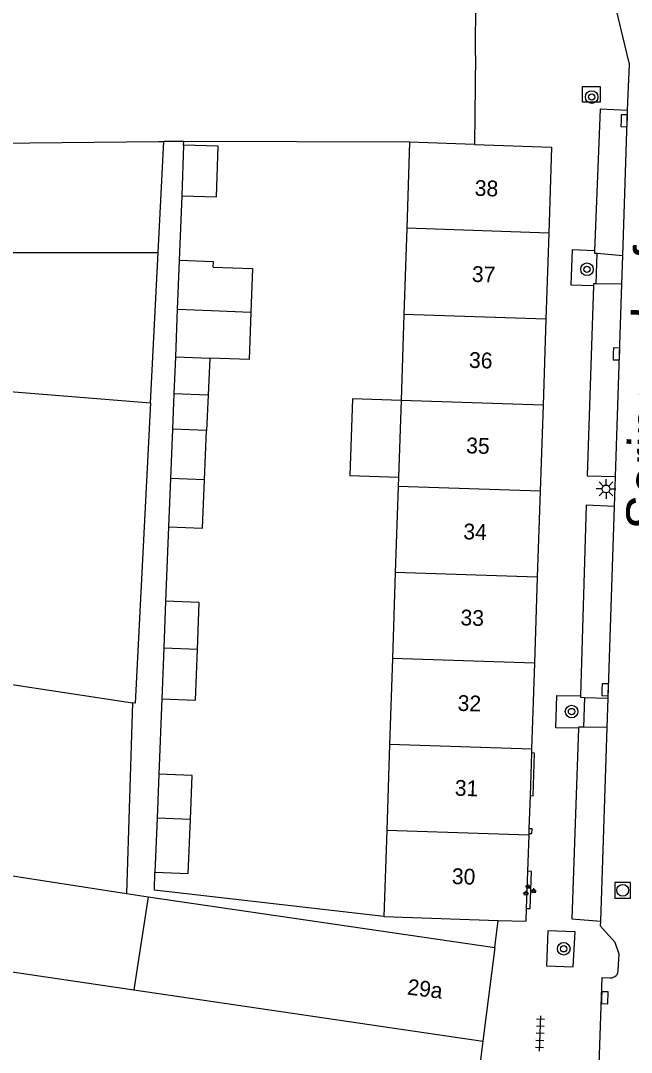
# Model space of a CAD drawing. Extents: x 132998 to 136004, y 396998 to 398512.
# Drawn here: x 134671.5 to 134710.2, y 397171 to 397236.4 of the extents above; entities that cross this region are included whole.
import ezdxf

# ---------------------------------------------------------------- set-up
doc = ezdxf.new("R2010")
doc.units = 0
for name, color, linetype in [('gg-afsc-erfafscheiding', 7, 'Continuous'), ('gg-afsc-muur', 7, 'Continuous'), ('gg-anno-huisnummerreeks BGT', 7, 'Continuous'), ('gg-anno-openbare ruimte label', 7, 'Continuous'), ('gg-bbg-gedigitaliseerde bebouwing', 7, 'Continuous'), ('gg-bbg-gedigitaliseerde bijgebouw', 7, 'Continuous'), ('gg-bbg-hoofdgebouw', 7, 'Continuous'), ('gg-bbg-luifel en loopbrug', 7, 'Continuous'), ('gg-bbg-tussenscheiding', 7, 'Continuous'), ('gg-knt-verharding', 7, 'Continuous'), ('gg-knt-verharding nz', 7, 'Continuous'), ('gt-grn-weggrens', 7, 'Continuous'), ('gt-symb-boom', 7, 'Continuous'), ('gt-symb-groenvak', 7, 'Continuous'), ('gt-symb-kolk', 7, 'Continuous'), ('gt-symb-lichtmast', 7, 'Continuous'), ('gt-symb-rioolschacht', 7, 'Continuous'), ('gt-symb-tegel verharding', 7, 'Continuous')]:
    doc.layers.add(name, color=color, linetype=linetype)

# ---------------------------------------------------------------- blocks, each defined once
blk = doc.blocks.new('gt0-KOLK')
at = {"layer": 'gt-symb-kolk'}
blk.add_lwpolyline([(0, 0), (0.375, 0), (0.375, 0.4), (-0.375, 0.4), (-0.375, 0), (0, 0)], dxfattribs=at)
blk = doc.blocks.new('gt0-BOOM')
at = {"layer": 'gt-symb-boom'}
for radius in [0.4, 0.2]:
    blk.add_circle((0, 0), radius, dxfattribs=at)
blk = doc.blocks.new('gt0-TEG1')
at = {"layer": 'gt-symb-tegel verharding'}
for p, q in [((-1.125, 0), (1.125, 0)), ((-0.9, -0.25), (-0.9, 0.25)), ((-0.45, -0.25), (-0.45, 0.25)), ((0, -0.25), (0, 0.25)), ((0.45, -0.25), (0.45, 0.25)), ((0.9, -0.25), (0.9, 0.25))]:
    blk.add_line(p, q, dxfattribs=at)
blk = doc.blocks.new('gt0-LMAST')
at = {"layer": 'gt-symb-lichtmast'}
for p, q in [((-0.182, 0.173), (-0.447, 0.438)), ((-0.005, 0.246), (-0.005, 0.621)), ((0.172, 0.173), (0.437, 0.438)), ((-0.255, -0.004), (-0.63, -0.004)), ((-0.182, -0.181), (-0.447, -0.446)), ((-0.005, -0.254), (-0.005, -0.629)), ((0.437, -0.446), (0.172, -0.181)), ((0.245, -0.004), (0.62, -0.004))]:
    blk.add_line(p, q, dxfattribs=at)
blk.add_circle((-0.005, -0.004), 0.25, dxfattribs=at)
blk = doc.blocks.new('gt0-GRVAK')
at = {"layer": 'gt-symb-groenvak'}
for p, q in [((-0.11, 0.189), (-0.228, 0.24)), ((-0.182, 0.153), (0.088, 0.153)), ((-0.091, 0.211), (-0.156, 0.322)), ((-0.047, 0.214), (-0.047, 0.393)), ((-0.004, 0.211), (0.061, 0.322)), ((0.015, 0.189), (0.133, 0.24)), ((0.262, -0.052), (0.197, 0.059)), ((0.305, -0.049), (0.305, 0.13)), ((0.349, -0.052), (0.414, 0.059)), ((-0.245, -0.228), (-0.363, -0.177)), ((-0.318, -0.264), (-0.047, -0.264)), ((-0.226, -0.206), (-0.291, -0.095)), ((-0.183, -0.203), (-0.183, -0.024)), ((-0.139, -0.206), (-0.074, -0.095)), ((-0.12, -0.228), (-0.002, -0.177)), ((0.243, -0.074), (0.125, -0.023)), ((0.17, -0.11), (0.441, -0.11)), ((0.368, -0.074), (0.486, -0.023))]:
    blk.add_line(p, q, dxfattribs=at)
blk = doc.blocks.new('gt0-RS')
at = {"layer": 'gt-symb-rioolschacht'}
blk.add_lwpolyline([(-0.5, -0.5), (0.5, -0.5), (0.5, 0.5), (-0.5, 0.5)], close=True, dxfattribs=at)
blk.add_circle((0, 0), 0.375, dxfattribs=at)

msp = doc.modelspace()

# ---------------------------------------------------------------- linework, layer by layer
at = {"layer": 'gg-afsc-erfafscheiding'}
for p, q in [((134700.352, 397234.19), (134700.371, 397238.98)), ((134681.871, 397228.738), (134680.609, 397228.742)), ((134681.849, 397228.519), (134681.871, 397228.738)), ((134696.174, 397228.696), (134681.871, 397228.738)), ((134681.743, 397225.306), (134681.568, 397221.207)), ((134680.905, 397204.341), (134680.719, 397199.615)), ((134680.477, 397193.44), (134680.289, 397188.664))]:
    msp.add_line(p, q, dxfattribs=at)
for points in [[(134679.748, 397212.178), (134678.78, 397193.163), (134678.621, 397193.187)], [(134694.544, 397179.646), (134680.006, 397181.308), (134680.042, 397182.449)]]:
    msp.add_lwpolyline(points, dxfattribs=at)
at = {"layer": 'gg-afsc-muur'}
for p, q in [((134700.352, 397234.19), (134700.293, 397228.556)), ((134700.816, 397171.741), (134700.025, 397165.519))]:
    msp.add_line(p, q, dxfattribs=at)
at = {"layer": 'gg-bbg-gedigitaliseerde bebouwing'}
for p, q in [((134662.792, 397228.577), (134680.295, 397228.743)), ((134680.244, 397221.717), (134680.609, 397228.742)), ((134680.295, 397228.743), (134680.609, 397228.742)), ((134696.174, 397228.696), (134695.993, 397223.244)), ((134700.293, 397228.556), (134696.174, 397228.696)), ((134695.993, 397223.244), (134695.812, 397217.794)), ((134679.748, 397212.178), (134680.244, 397221.717)), ((134695.812, 397217.794), (134695.631, 397212.344)), ((134666.75, 397213.239), (134679.748, 397212.178)), ((134695.631, 397212.344), (134695.468, 397207.473)), ((134695.468, 397207.473), (134695.449, 397206.894)), ((134695.449, 397206.894), (134695.268, 397201.444)), ((134695.268, 397201.444), (134695.087, 397195.994)), ((134695.087, 397195.994), (134694.906, 397190.544)), ((134670.29, 397194.444), (134678.621, 397193.187)), ((134678.621, 397193.187), (134678.237, 397181.093)), ((134694.906, 397190.544), (134694.725, 397185.094)), ((134694.725, 397185.094), (134694.544, 397179.646)), ((134678.237, 397181.093), (134679.605, 397180.893)), ((134679.605, 397180.893), (134701.57, 397177.68)), ((134694.544, 397179.646), (134701.787, 397179.4)), ((134701.787, 397179.4), (134703.54, 397179.34)), ((134678.697, 397175.005), (134700.816, 397171.741))]:
    msp.add_line(p, q, dxfattribs=at)
msp.add_lwpolyline([(134640.021, 397182.246), (134640.855, 397182.08), (134648.547, 397179.455), (134678.697, 397175.005)], dxfattribs=at)
at = {"layer": 'gg-bbg-gedigitaliseerde bijgebouw'}
for p, q in [((134681.849, 397228.519), (134681.743, 397225.306)), ((134681.568, 397221.207), (134681.45, 397218.125)), ((134681.45, 397218.125), (134681.334, 397215.109)), ((134681.334, 397215.109), (134683.514, 397215.025)), ((134681.151, 397210.521), (134681.027, 397207.404)), ((134683.308, 397210.435), (134681.151, 397210.521)), ((134683.183, 397207.32), (134683.308, 397210.435)), ((134681.027, 397207.404), (134680.905, 397204.341)), ((134680.719, 397199.615), (134680.602, 397196.639)), ((134680.602, 397196.639), (134680.477, 397193.44)), ((134680.289, 397188.664), (134680.178, 397185.871)), ((134680.178, 397185.871), (134680.042, 397182.449))]:
    msp.add_line(p, q, dxfattribs=at)
for points in [[(134681.743, 397225.306), (134683.943, 397225.234), (134684.049, 397228.446), (134681.849, 397228.519)], [(134683.735, 397220.784), (134683.748, 397221.124), (134681.568, 397221.207)], [(134683.735, 397220.784), (134686.224, 397220.689), (134686.118, 397217.937)], [(134686.118, 397217.937), (134686.002, 397214.93), (134683.514, 397215.025)], [(134680.905, 397204.341), (134683.061, 397204.255), (134683.183, 397207.32)], [(134682.736, 397196.562), (134682.852, 397199.531), (134680.719, 397199.615)], [(134680.477, 397193.44), (134682.61, 397193.357), (134682.736, 397196.562)], [(134682.286, 397185.787), (134682.397, 397188.58), (134680.289, 397188.664)], [(134680.042, 397182.449), (134682.15, 397182.366), (134682.286, 397185.787)]]:
    msp.add_lwpolyline(points, dxfattribs=at)
at = {"layer": 'gg-bbg-hoofdgebouw'}
for p, q in [((134700.293, 397228.556), (134705.17, 397228.39)), ((134705.17, 397228.39), (134704.989, 397222.943)), ((134704.989, 397222.943), (134704.808, 397217.493)), ((134704.808, 397217.493), (134704.627, 397212.043)), ((134704.627, 397212.043), (134704.446, 397206.593)), ((134704.446, 397206.593), (134704.265, 397201.143)), ((134704.265, 397201.143), (134704.083, 397195.693)), ((134704.083, 397195.693), (134703.902, 397190.243)), ((134703.894, 397190.004), (134703.804, 397187.305)), ((134703.902, 397190.243), (134703.894, 397190.004)), ((134703.804, 397187.305), (134703.735, 397185.206)), ((134703.721, 397184.793), (134703.645, 397182.508)), ((134703.725, 397184.907), (134703.721, 397184.793)), ((134703.735, 397185.206), (134703.725, 397184.907)), ((134703.645, 397182.508), (134703.567, 397180.159)), ((134703.567, 397180.159), (134703.54, 397179.34)), ((134701.57, 397177.68), (134700.839, 397171.922)), ((134700.839, 397171.922), (134700.816, 397171.741))]:
    msp.add_line(p, q, dxfattribs=at)
at = {"layer": 'gg-bbg-luifel en loopbrug'}
for p, q in [((134681.334, 397215.109), (134681.24, 397212.757)), ((134683.514, 397215.025), (134683.409, 397212.682)), ((134681.24, 397212.757), (134681.151, 397210.521)), ((134683.409, 397212.682), (134681.24, 397212.757)), ((134683.409, 397212.682), (134683.308, 397210.435))]:
    msp.add_line(p, q, dxfattribs=at)
msp.add_lwpolyline([(134695.631, 397212.344), (134692.56, 397212.447), (134692.397, 397207.576), (134695.468, 397207.473)], dxfattribs=at)
at = {"layer": 'gg-bbg-tussenscheiding'}
for p, q in [((134704.989, 397222.943), (134695.993, 397223.244)), ((134666.686, 397221.717), (134680.244, 397221.717)), ((134681.45, 397218.125), (134683.63, 397218.037)), ((134683.63, 397218.037), (134686.118, 397217.937)), ((134704.808, 397217.493), (134695.812, 397217.794)), ((134704.627, 397212.043), (134695.631, 397212.344)), ((134683.183, 397207.32), (134681.027, 397207.404)), ((134704.446, 397206.593), (134695.449, 397206.894)), ((134704.265, 397201.143), (134695.268, 397201.444)), ((134682.736, 397196.562), (134680.602, 397196.639)), ((134704.083, 397195.693), (134695.087, 397195.994)), ((134703.902, 397190.243), (134694.906, 397190.544)), ((134632.452, 397188.218), (134678.237, 397181.093)), ((134682.286, 397185.787), (134680.178, 397185.871)), ((134703.721, 397184.793), (134694.725, 397185.094)), ((134679.605, 397180.893), (134678.697, 397175.005))]:
    msp.add_line(p, q, dxfattribs=at)
at = {"layer": 'gg-knt-verharding'}
for p, q in [((134709.986, 397230.714), (134710.02, 397231.73)), ((134708.003, 397219.725), (134708.049, 397221.66)), ((134708.049, 397221.66), (134709.681, 397221.533)), ((134709.62, 397219.703), (134709.681, 397221.533)), ((134709.62, 397219.703), (134708.003, 397219.725)), ((134709.152, 397205.619), (134709.215, 397207.518)), ((134707.251, 397193.528), (134707.198, 397191.636)), ((134707.251, 397193.528), (134708.749, 397193.478)), ((134708.687, 397191.616), (134708.749, 397193.478)), ((134708.687, 397191.616), (134707.198, 397191.636))]:
    msp.add_line(p, q, dxfattribs=at)
for points in [[(134710.02, 397231.73), (134710.114, 397233.655), (134708.83, 397238.918), (134708.819, 397239.231)], [(134707.123, 397232.239), (134708.247, 397232.228), (134708.249, 397231.23), (134707.121, 397231.238), (134707.123, 397232.239)], [(134709.986, 397230.714), (134708.244, 397230.799), (134707.883, 397221.814)], [(134707.883, 397221.814), (134706.464, 397221.876), (134706.383, 397219.666), (134707.83, 397219.617)], [(134707.883, 397221.814), (134707.877, 397221.673), (134708.049, 397221.66)], [(134707.83, 397219.617), (134707.423, 397207.566), (134709.215, 397207.518)], [(134708.003, 397219.725), (134707.834, 397219.727), (134707.83, 397219.617)], [(134709.152, 397205.619), (134707.354, 397205.711), (134706.996, 397193.616)], [(134706.883, 397191.574), (134705.446, 397191.593), (134705.509, 397193.654), (134706.996, 397193.616)], [(134706.996, 397193.616), (134706.994, 397193.536), (134707.251, 397193.528)], [(134706.883, 397191.574), (134706.457, 397179.494), (134708.28, 397179.357)], [(134707.198, 397191.636), (134706.885, 397191.64), (134706.883, 397191.574)], [(134703.804, 397187.305), (134704.005, 397187.298), (134704.095, 397189.997), (134703.894, 397190.004)], [(134703.725, 397184.907), (134703.926, 397184.9), (134703.936, 397185.199), (134703.735, 397185.206)], [(134703.567, 397180.159), (134703.817, 397180.151), (134703.895, 397182.5), (134703.645, 397182.508)], [(134709.39, 397176.26), (134709.45, 397177.26), (134709.2, 397177.99), (134708.27, 397179.04), (134708.28, 397179.357)], [(134704.854, 397176.515), (134706.534, 397176.449), (134706.66, 397178.674), (134704.929, 397178.746), (134704.854, 397176.515)], [(134707.98, 397164.174), (134708.38, 397175.79), (134708.9, 397175.76)]]:
    msp.add_lwpolyline(points, dxfattribs=at)
msp.add_arc((134708.91, 397176.24), 0.48, 268.81914, 2.33831, dxfattribs=at)
at = {"layer": 'gg-knt-verharding nz'}
for p, q in [((134709.681, 397221.533), (134709.986, 397230.714)), ((134709.215, 397207.518), (134709.62, 397219.703)), ((134708.749, 397193.478), (134709.152, 397205.619)), ((134708.28, 397179.357), (134708.687, 397191.616))]:
    msp.add_line(p, q, dxfattribs=at)
at = {"layer": 'gt-grn-weggrens'}
msp.add_line((134701.57, 397177.68), (134701.787, 397179.4), dxfattribs=at)

# ---------------------------------------------------------------- block references
at = {"layer": 'gt-symb-boom'}
for p in [(134707.709, 397231.563), (134707.412, 397220.65), (134706.435, 397192.631), (134705.938, 397177.598)]:
    msp.add_blockref('gt0-BOOM', p, dxfattribs=at)
at = {"layer": 'gt-symb-groenvak'}
msp.add_blockref('gt0-GRVAK', (134703.737, 397181.302), dxfattribs=at)
at = {"layer": 'gt-symb-kolk'}
for p, rotation in [((134709.57, 397230.061), -91.14576283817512), ((134709.073, 397215.297), -91.71835800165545), ((134708.36, 397194.011), -91.14576283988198), ((134708.338, 397174.501), -91.14576283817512)]:
    msp.add_blockref('gt0-KOLK', p, dxfattribs=dict(at, rotation=rotation))
at = {"layer": 'gt-symb-lichtmast'}
msp.add_blockref('gt0-LMAST', (134708.622, 397206.736), dxfattribs=at)
at = {"layer": 'gt-symb-rioolschacht'}
msp.add_blockref('gt0-RS', (134709.676, 397181.305), dxfattribs=at)
at = {"layer": 'gt-symb-tegel verharding', "rotation": 88.05074587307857}
msp.add_blockref('gt0-TEG1', (134704.44, 397172.235), dxfattribs=at)

# ---------------------------------------------------------------- texts
at = {"layer": 'gg-anno-huisnummerreeks BGT'}
for s, rotation, p in [('38', 358.1, (134700.287, 397225.308)), ('37', 358.1, (134700.106, 397219.855)), ('36', 358.1, (134699.925, 397214.409)), ('35', 358.1, (134699.745, 397208.996)), ('34', 358.1, (134699.564, 397203.546)), ('33', 358.1, (134699.383, 397198.096)), ('32', 358.1, (134699.202, 397192.678)), ('31', 358.1, (134699.024, 397187.303)), ('30', 358.1, (134698.838, 397181.708)), ('29a', 352.8, (134695.986, 397174.707))]:
    msp.add_text(s, height=1, rotation=rotation, dxfattribs=at).set_placement(p)
at = {"layer": 'gg-anno-openbare ruimte label'}
msp.add_text('Seringenhof', height=2.5, rotation=88.2, dxfattribs=at).set_placement((134712.373, 397204.089))

doc.saveas('drawing.dxf')
